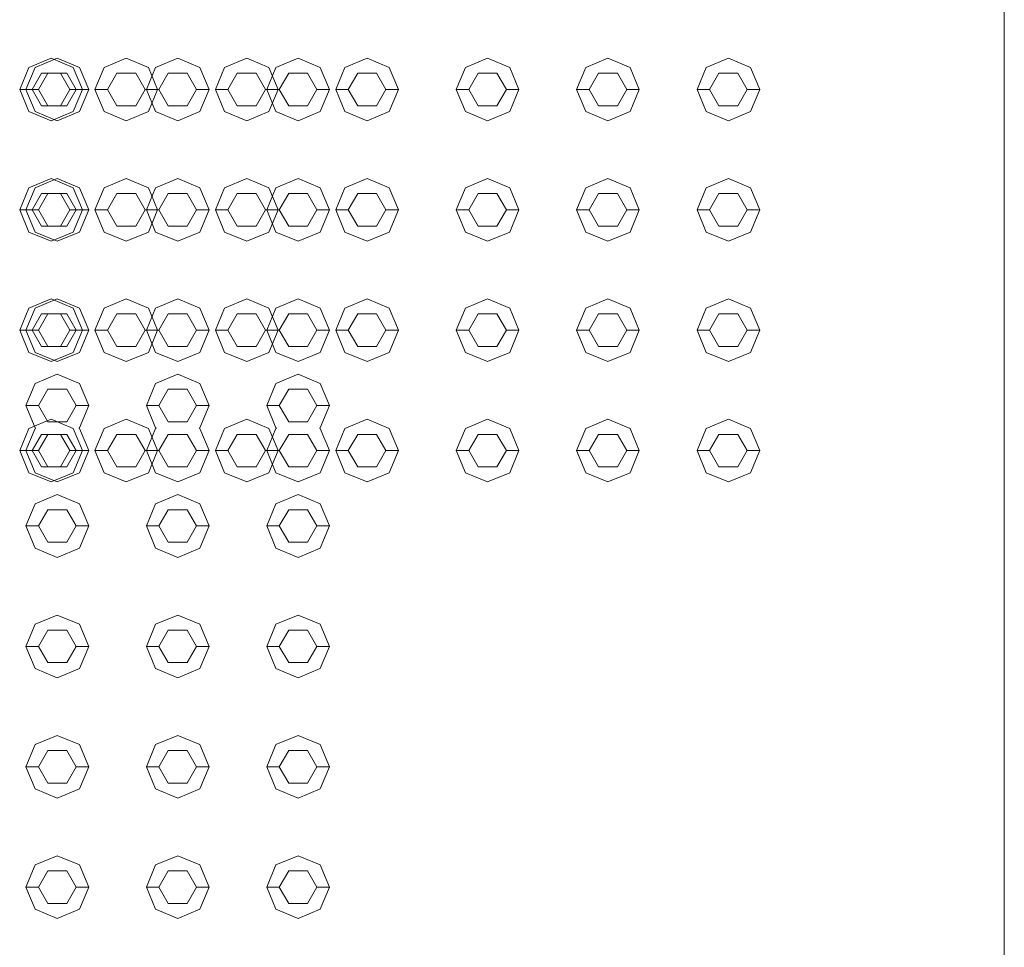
# Model space of a CAD drawing. Header units: millimetres. Extents: x 321 to 585, y -277 to 9.
# Tile 724 of 1056: x 357.814 to 358.599, y -36.449 to -35.709. Entities that reach past the tile are written whole.
import ezdxf

# ---------------------------------------------------------------- set-up
doc = ezdxf.new("R2010")
doc.units = ezdxf.units.MM
doc.header["$MEASUREMENT"] = 0
doc.layers.add('IFC-Elemento construtivo genérico-Contorno', color=253, linetype='Continuous', lineweight=5)
doc.layers.add('IFC-Laje-Contorno', color=134, linetype='Continuous', lineweight=5)

msp = doc.modelspace()

# ---------------------------------------------------------------- linework, layer by layer
at = {"layer": 'IFC-Elemento construtivo genérico-Contorno', "lineweight": 5}
for p, q in [((357.82146, -35.74749), (357.83914, -35.74017)), ((357.82646, -35.74749), (357.84414, -35.74017)), ((357.83914, -35.74017), (357.85682, -35.74749)), ((357.84414, -35.74017), (357.86182, -35.74749)), ((357.88146, -35.74749), (357.89914, -35.74017)), ((357.89914, -35.74017), (357.91682, -35.74749)), ((357.92246, -35.74749), (357.94014, -35.74017)), ((357.94014, -35.74017), (357.95782, -35.74749)), ((357.97746, -35.74749), (357.99514, -35.74017)), ((357.99514, -35.74017), (358.01282, -35.74749)), ((358.01846, -35.74749), (358.03614, -35.74017)), ((358.03614, -35.74017), (358.05382, -35.74749)), ((358.07346, -35.74749), (358.09114, -35.74017)), ((358.09114, -35.74017), (358.10882, -35.74749)), ((358.16946, -35.74749), (358.18714, -35.74017)), ((358.18714, -35.74017), (358.20482, -35.74749)), ((358.26546, -35.74749), (358.28314, -35.74017)), ((358.28314, -35.74017), (358.30082, -35.74749)), ((358.36146, -35.74749), (358.37914, -35.74017)), ((358.37914, -35.74017), (358.39682, -35.74749)), ((357.81414, -35.76517), (357.82146, -35.74749)), ((357.81914, -35.76517), (357.82646, -35.74749)), ((357.85682, -35.74749), (357.86414, -35.76517)), ((357.86182, -35.74749), (357.86914, -35.76517)), ((357.87414, -35.76517), (357.88146, -35.74749)), ((357.91514, -35.76517), (357.92246, -35.74749)), ((357.91682, -35.74749), (357.92414, -35.76517)), ((357.95782, -35.74749), (357.96514, -35.76517)), ((357.97014, -35.76517), (357.97746, -35.74749)), ((358.01114, -35.76517), (358.01846, -35.74749)), ((358.01282, -35.74749), (358.02014, -35.76517)), ((358.05382, -35.74749), (358.06114, -35.76517)), ((358.06614, -35.76517), (358.07346, -35.74749)), ((358.10882, -35.74749), (358.11614, -35.76517)), ((358.16214, -35.76517), (358.16946, -35.74749)), ((358.20482, -35.74749), (358.21214, -35.76517)), ((358.25814, -35.76517), (358.26546, -35.74749)), ((358.30082, -35.74749), (358.30814, -35.76517)), ((358.35414, -35.76517), (358.36146, -35.74749)), ((358.39682, -35.74749), (358.40414, -35.76517)), ((357.82414, -35.76517), (357.83164, -35.75218)), ((357.82914, -35.76517), (357.83664, -35.75218)), ((357.83164, -35.75218), (357.84664, -35.75218)), ((357.83664, -35.75218), (357.85164, -35.75218)), ((357.84664, -35.75218), (357.85414, -35.76517)), ((357.85164, -35.75218), (357.85914, -35.76517)), ((357.88414, -35.76517), (357.89164, -35.75218)), ((357.89164, -35.75218), (357.90664, -35.75218)), ((357.90664, -35.75218), (357.91414, -35.76517)), ((357.92514, -35.76517), (357.93264, -35.75218)), ((357.93264, -35.75218), (357.94764, -35.75218)), ((357.94764, -35.75218), (357.95514, -35.76517)), ((357.98014, -35.76517), (357.98764, -35.75218)), ((357.98764, -35.75218), (358.00264, -35.75218)), ((358.00264, -35.75218), (358.01014, -35.76517)), ((358.02114, -35.76517), (358.02864, -35.75218)), ((358.02864, -35.75218), (358.04364, -35.75218)), ((358.04364, -35.75218), (358.05114, -35.76517)), ((358.07614, -35.76517), (358.08364, -35.75218)), ((358.08364, -35.75218), (358.09864, -35.75218)), ((358.09864, -35.75218), (358.10614, -35.76517)), ((358.17214, -35.76517), (358.17964, -35.75218)), ((358.17964, -35.75218), (358.19464, -35.75218)), ((358.19464, -35.75218), (358.20214, -35.76517)), ((358.26814, -35.76517), (358.27564, -35.75218)), ((358.27564, -35.75218), (358.29064, -35.75218)), ((358.29064, -35.75218), (358.29814, -35.76517)), ((358.36414, -35.76517), (358.37164, -35.75218)), ((358.37164, -35.75218), (358.38664, -35.75218)), ((358.38664, -35.75218), (358.39414, -35.76517)), ((357.81414, -35.76517), (357.82414, -35.76517)), ((357.81414, -35.76517), (357.82146, -35.78284)), ((357.81914, -35.76517), (357.82914, -35.76517)), ((357.81914, -35.76517), (357.82646, -35.78284)), ((357.82414, -35.76517), (357.83164, -35.77816)), ((357.82914, -35.76517), (357.83664, -35.77816)), ((357.84664, -35.77816), (357.85414, -35.76517)), ((357.85164, -35.77816), (357.85914, -35.76517)), ((357.85414, -35.76517), (357.86414, -35.76517)), ((357.85682, -35.78284), (357.86414, -35.76517)), ((357.85914, -35.76517), (357.86914, -35.76517)), ((357.86182, -35.78284), (357.86914, -35.76517)), ((357.87414, -35.76517), (357.88414, -35.76517)), ((357.87414, -35.76517), (357.88146, -35.78284)), ((357.88414, -35.76517), (357.89164, -35.77816)), ((357.90664, -35.77816), (357.91414, -35.76517)), ((357.91414, -35.76517), (357.92414, -35.76517)), ((357.91514, -35.76517), (357.92514, -35.76517)), ((357.91514, -35.76517), (357.92246, -35.78284)), ((357.91682, -35.78284), (357.92414, -35.76517)), ((357.92514, -35.76517), (357.93264, -35.77816)), ((357.94764, -35.77816), (357.95514, -35.76517)), ((357.95514, -35.76517), (357.96514, -35.76517)), ((357.95782, -35.78284), (357.96514, -35.76517)), ((357.97014, -35.76517), (357.98014, -35.76517)), ((357.97014, -35.76517), (357.97746, -35.78284)), ((357.98014, -35.76517), (357.98764, -35.77816)), ((358.00264, -35.77816), (358.01014, -35.76517)), ((358.01014, -35.76517), (358.02014, -35.76517)), ((358.01114, -35.76517), (358.02114, -35.76517)), ((358.01114, -35.76517), (358.01846, -35.78284)), ((358.01282, -35.78284), (358.02014, -35.76517)), ((358.02114, -35.76517), (358.02864, -35.77816)), ((358.04364, -35.77816), (358.05114, -35.76517)), ((358.05114, -35.76517), (358.06114, -35.76517)), ((358.05382, -35.78284), (358.06114, -35.76517)), ((358.06614, -35.76517), (358.07614, -35.76517)), ((358.06614, -35.76517), (358.07346, -35.78284)), ((358.07614, -35.76517), (358.08364, -35.77816)), ((358.09864, -35.77816), (358.10614, -35.76517)), ((358.10614, -35.76517), (358.11614, -35.76517)), ((358.10882, -35.78284), (358.11614, -35.76517)), ((358.16214, -35.76517), (358.17214, -35.76517)), ((358.16214, -35.76517), (358.16946, -35.78284)), ((358.17214, -35.76517), (358.17964, -35.77816)), ((358.19464, -35.77816), (358.20214, -35.76517)), ((358.20214, -35.76517), (358.21214, -35.76517)), ((358.20482, -35.78284), (358.21214, -35.76517)), ((358.25814, -35.76517), (358.26814, -35.76517)), ((358.25814, -35.76517), (358.26546, -35.78284)), ((358.26814, -35.76517), (358.27564, -35.77816)), ((358.29064, -35.77816), (358.29814, -35.76517)), ((358.29814, -35.76517), (358.30814, -35.76517)), ((358.30082, -35.78284), (358.30814, -35.76517)), ((358.35414, -35.76517), (358.36414, -35.76517)), ((358.35414, -35.76517), (358.36146, -35.78284)), ((358.36414, -35.76517), (358.37164, -35.77816)), ((358.38664, -35.77816), (358.39414, -35.76517)), ((358.39414, -35.76517), (358.40414, -35.76517)), ((358.39682, -35.78284), (358.40414, -35.76517)), ((357.83164, -35.77816), (357.84664, -35.77816)), ((357.83664, -35.77816), (357.85164, -35.77816)), ((357.89164, -35.77816), (357.90664, -35.77816)), ((357.93264, -35.77816), (357.94764, -35.77816)), ((357.98764, -35.77816), (358.00264, -35.77816)), ((358.02864, -35.77816), (358.04364, -35.77816)), ((358.08364, -35.77816), (358.09864, -35.77816)), ((358.17964, -35.77816), (358.19464, -35.77816)), ((358.27564, -35.77816), (358.29064, -35.77816)), ((358.37164, -35.77816), (358.38664, -35.77816)), ((357.82146, -35.78284), (357.83914, -35.79017)), ((357.82646, -35.78284), (357.84414, -35.79017)), ((357.83914, -35.79017), (357.85682, -35.78284)), ((357.84414, -35.79017), (357.86182, -35.78284)), ((357.88146, -35.78284), (357.89914, -35.79017)), ((357.89914, -35.79017), (357.91682, -35.78284)), ((357.92246, -35.78284), (357.94014, -35.79017)), ((357.94014, -35.79017), (357.95782, -35.78284)), ((357.97746, -35.78284), (357.99514, -35.79017)), ((357.99514, -35.79017), (358.01282, -35.78284)), ((358.01846, -35.78284), (358.03614, -35.79017)), ((358.03614, -35.79017), (358.05382, -35.78284)), ((358.07346, -35.78284), (358.09114, -35.79017)), ((358.09114, -35.79017), (358.10882, -35.78284)), ((358.16946, -35.78284), (358.18714, -35.79017)), ((358.18714, -35.79017), (358.20482, -35.78284)), ((358.26546, -35.78284), (358.28314, -35.79017)), ((358.28314, -35.79017), (358.30082, -35.78284)), ((358.36146, -35.78284), (358.37914, -35.79017)), ((358.37914, -35.79017), (358.39682, -35.78284)), ((357.82146, -35.84349), (357.83914, -35.83616)), ((357.82646, -35.84349), (357.84414, -35.83616)), ((357.83914, -35.83616), (357.85682, -35.84349)), ((357.84414, -35.83616), (357.86182, -35.84349)), ((357.88146, -35.84349), (357.89914, -35.83616)), ((357.89914, -35.83616), (357.91682, -35.84349)), ((357.92246, -35.84349), (357.94014, -35.83616)), ((357.94014, -35.83616), (357.95782, -35.84349)), ((357.97746, -35.84349), (357.99514, -35.83616)), ((357.99514, -35.83616), (358.01282, -35.84349)), ((358.01846, -35.84349), (358.03614, -35.83616)), ((358.03614, -35.83616), (358.05382, -35.84349)), ((358.07346, -35.84349), (358.09114, -35.83616)), ((358.09114, -35.83616), (358.10882, -35.84349)), ((358.16946, -35.84349), (358.18714, -35.83616)), ((358.18714, -35.83616), (358.20482, -35.84349)), ((358.26546, -35.84349), (358.28314, -35.83616)), ((358.28314, -35.83616), (358.30082, -35.84349)), ((358.36146, -35.84349), (358.37914, -35.83616)), ((358.37914, -35.83616), (358.39682, -35.84349)), ((357.81414, -35.86116), (357.82146, -35.84349)), ((357.81914, -35.86116), (357.82646, -35.84349)), ((357.82414, -35.86116), (357.83164, -35.84818)), ((357.82914, -35.86116), (357.83664, -35.84818)), ((357.83164, -35.84818), (357.84664, -35.84818)), ((357.83664, -35.84818), (357.85164, -35.84818)), ((357.84664, -35.84818), (357.85414, -35.86116)), ((357.85164, -35.84818), (357.85914, -35.86116)), ((357.85682, -35.84349), (357.86414, -35.86116)), ((357.86182, -35.84349), (357.86914, -35.86116)), ((357.87414, -35.86116), (357.88146, -35.84349)), ((357.88414, -35.86116), (357.89164, -35.84818)), ((357.89164, -35.84818), (357.90664, -35.84818)), ((357.90664, -35.84818), (357.91414, -35.86116)), ((357.91514, -35.86116), (357.92246, -35.84349)), ((357.91682, -35.84349), (357.92414, -35.86116)), ((357.92514, -35.86116), (357.93264, -35.84818)), ((357.93264, -35.84818), (357.94764, -35.84818)), ((357.94764, -35.84818), (357.95514, -35.86116)), ((357.95782, -35.84349), (357.96514, -35.86116)), ((357.97014, -35.86116), (357.97746, -35.84349)), ((357.98014, -35.86116), (357.98764, -35.84818)), ((357.98764, -35.84818), (358.00264, -35.84818)), ((358.00264, -35.84818), (358.01014, -35.86116)), ((358.01114, -35.86116), (358.01846, -35.84349)), ((358.01282, -35.84349), (358.02014, -35.86116)), ((358.02114, -35.86116), (358.02864, -35.84818)), ((358.02864, -35.84818), (358.04364, -35.84818)), ((358.04364, -35.84818), (358.05114, -35.86116)), ((358.05382, -35.84349), (358.06114, -35.86116)), ((358.06614, -35.86116), (358.07346, -35.84349)), ((358.07614, -35.86116), (358.08364, -35.84818)), ((358.08364, -35.84818), (358.09864, -35.84818)), ((358.09864, -35.84818), (358.10614, -35.86116)), ((358.10882, -35.84349), (358.11614, -35.86116)), ((358.16214, -35.86116), (358.16946, -35.84349)), ((358.17214, -35.86116), (358.17964, -35.84818)), ((358.17964, -35.84818), (358.19464, -35.84818)), ((358.19464, -35.84818), (358.20214, -35.86116)), ((358.20482, -35.84349), (358.21214, -35.86116)), ((358.25814, -35.86116), (358.26546, -35.84349)), ((358.26814, -35.86116), (358.27564, -35.84818)), ((358.27564, -35.84818), (358.29064, -35.84818)), ((358.29064, -35.84818), (358.29814, -35.86116)), ((358.30082, -35.84349), (358.30814, -35.86116)), ((358.35414, -35.86116), (358.36146, -35.84349)), ((358.36414, -35.86116), (358.37164, -35.84818)), ((358.37164, -35.84818), (358.38664, -35.84818)), ((358.38664, -35.84818), (358.39414, -35.86116)), ((358.39682, -35.84349), (358.40414, -35.86116)), ((357.81414, -35.86116), (357.82414, -35.86116)), ((357.81414, -35.86116), (357.82146, -35.87885)), ((357.81914, -35.86116), (357.82914, -35.86116)), ((357.81914, -35.86116), (357.82646, -35.87885)), ((357.82414, -35.86116), (357.83164, -35.87416)), ((357.82914, -35.86116), (357.83664, -35.87416)), ((357.84664, -35.87416), (357.85414, -35.86116)), ((357.85164, -35.87416), (357.85914, -35.86116)), ((357.85414, -35.86116), (357.86414, -35.86116)), ((357.85682, -35.87885), (357.86414, -35.86116)), ((357.85914, -35.86116), (357.86914, -35.86116)), ((357.86182, -35.87885), (357.86914, -35.86116)), ((357.87414, -35.86116), (357.88414, -35.86116)), ((357.87414, -35.86116), (357.88146, -35.87885)), ((357.88414, -35.86116), (357.89164, -35.87416)), ((357.90664, -35.87416), (357.91414, -35.86116)), ((357.91414, -35.86116), (357.92414, -35.86116)), ((357.91514, -35.86116), (357.92514, -35.86116)), ((357.91514, -35.86116), (357.92246, -35.87885)), ((357.91682, -35.87885), (357.92414, -35.86116)), ((357.92514, -35.86116), (357.93264, -35.87416)), ((357.94764, -35.87416), (357.95514, -35.86116)), ((357.95514, -35.86116), (357.96514, -35.86116)), ((357.95782, -35.87885), (357.96514, -35.86116)), ((357.97014, -35.86116), (357.98014, -35.86116)), ((357.97014, -35.86116), (357.97746, -35.87885)), ((357.98014, -35.86116), (357.98764, -35.87416)), ((358.00264, -35.87416), (358.01014, -35.86116)), ((358.01014, -35.86116), (358.02014, -35.86116)), ((358.01114, -35.86116), (358.02114, -35.86116)), ((358.01114, -35.86116), (358.01846, -35.87885)), ((358.01282, -35.87885), (358.02014, -35.86116)), ((358.02114, -35.86116), (358.02864, -35.87416)), ((358.04364, -35.87416), (358.05114, -35.86116)), ((358.05114, -35.86116), (358.06114, -35.86116)), ((358.05382, -35.87885), (358.06114, -35.86116)), ((358.06614, -35.86116), (358.07614, -35.86116)), ((358.06614, -35.86116), (358.07346, -35.87885)), ((358.07614, -35.86116), (358.08364, -35.87416)), ((358.09864, -35.87416), (358.10614, -35.86116)), ((358.10614, -35.86116), (358.11614, -35.86116)), ((358.10882, -35.87885), (358.11614, -35.86116)), ((358.16214, -35.86116), (358.17214, -35.86116)), ((358.16214, -35.86116), (358.16946, -35.87885)), ((358.17214, -35.86116), (358.17964, -35.87416)), ((358.19464, -35.87416), (358.20214, -35.86116)), ((358.20214, -35.86116), (358.21214, -35.86116)), ((358.20482, -35.87885), (358.21214, -35.86116)), ((358.25814, -35.86116), (358.26814, -35.86116)), ((358.25814, -35.86116), (358.26546, -35.87885)), ((358.26814, -35.86116), (358.27564, -35.87416)), ((358.29064, -35.87416), (358.29814, -35.86116)), ((358.29814, -35.86116), (358.30814, -35.86116)), ((358.30082, -35.87885), (358.30814, -35.86116)), ((358.35414, -35.86116), (358.36414, -35.86116)), ((358.35414, -35.86116), (358.36146, -35.87885)), ((358.36414, -35.86116), (358.37164, -35.87416)), ((358.38664, -35.87416), (358.39414, -35.86116)), ((358.39414, -35.86116), (358.40414, -35.86116)), ((358.39682, -35.87885), (358.40414, -35.86116)), ((357.83164, -35.87416), (357.84664, -35.87416)), ((357.83664, -35.87416), (357.85164, -35.87416)), ((357.89164, -35.87416), (357.90664, -35.87416)), ((357.93264, -35.87416), (357.94764, -35.87416)), ((357.98764, -35.87416), (358.00264, -35.87416)), ((358.02864, -35.87416), (358.04364, -35.87416)), ((358.08364, -35.87416), (358.09864, -35.87416)), ((358.17964, -35.87416), (358.19464, -35.87416)), ((358.27564, -35.87416), (358.29064, -35.87416)), ((358.37164, -35.87416), (358.38664, -35.87416)), ((357.82146, -35.87885), (357.83914, -35.88616)), ((357.82646, -35.87885), (357.84414, -35.88616)), ((357.83914, -35.88616), (357.85682, -35.87885)), ((357.84414, -35.88616), (357.86182, -35.87885)), ((357.88146, -35.87885), (357.89914, -35.88616)), ((357.89914, -35.88616), (357.91682, -35.87885)), ((357.92246, -35.87885), (357.94014, -35.88616)), ((357.94014, -35.88616), (357.95782, -35.87885)), ((357.97746, -35.87885), (357.99514, -35.88616)), ((357.99514, -35.88616), (358.01282, -35.87885)), ((358.01846, -35.87885), (358.03614, -35.88616)), ((358.03614, -35.88616), (358.05382, -35.87885)), ((358.07346, -35.87885), (358.09114, -35.88616)), ((358.09114, -35.88616), (358.10882, -35.87885)), ((358.16946, -35.87885), (358.18714, -35.88616)), ((358.18714, -35.88616), (358.20482, -35.87885)), ((358.26546, -35.87885), (358.28314, -35.88616)), ((358.28314, -35.88616), (358.30082, -35.87885)), ((358.36146, -35.87885), (358.37914, -35.88616)), ((358.37914, -35.88616), (358.39682, -35.87885)), ((357.82146, -35.93949), (357.83914, -35.93217)), ((357.82646, -35.93949), (357.84414, -35.93217)), ((357.83914, -35.93217), (357.85682, -35.93949)), ((357.84414, -35.93217), (357.86182, -35.93949)), ((357.88146, -35.93949), (357.89914, -35.93217)), ((357.89914, -35.93217), (357.91682, -35.93949)), ((357.92246, -35.93949), (357.94014, -35.93217)), ((357.94014, -35.93217), (357.95782, -35.93949)), ((357.97746, -35.93949), (357.99514, -35.93217)), ((357.99514, -35.93217), (358.01282, -35.93949)), ((358.01846, -35.93949), (358.03614, -35.93217)), ((358.03614, -35.93217), (358.05382, -35.93949)), ((358.07346, -35.93949), (358.09114, -35.93217)), ((358.09114, -35.93217), (358.10882, -35.93949)), ((358.16946, -35.93949), (358.18714, -35.93217)), ((358.18714, -35.93217), (358.20482, -35.93949)), ((358.26546, -35.93949), (358.28314, -35.93217)), ((358.28314, -35.93217), (358.30082, -35.93949)), ((358.36146, -35.93949), (358.37914, -35.93217)), ((358.37914, -35.93217), (358.39682, -35.93949)), ((357.81414, -35.95717), (357.82146, -35.93949)), ((357.81914, -35.95717), (357.82646, -35.93949)), ((357.82414, -35.95717), (357.83164, -35.94418)), ((357.82914, -35.95717), (357.83664, -35.94418)), ((357.83164, -35.94418), (357.84664, -35.94418)), ((357.83664, -35.94418), (357.85164, -35.94418)), ((357.84664, -35.94418), (357.85414, -35.95717)), ((357.85164, -35.94418), (357.85914, -35.95717)), ((357.85682, -35.93949), (357.86414, -35.95717)), ((357.86182, -35.93949), (357.86914, -35.95717)), ((357.87414, -35.95717), (357.88146, -35.93949)), ((357.88414, -35.95717), (357.89164, -35.94418)), ((357.89164, -35.94418), (357.90664, -35.94418)), ((357.90664, -35.94418), (357.91414, -35.95717)), ((357.91514, -35.95717), (357.92246, -35.93949)), ((357.91682, -35.93949), (357.92414, -35.95717)), ((357.92514, -35.95717), (357.93264, -35.94418)), ((357.93264, -35.94418), (357.94764, -35.94418)), ((357.94764, -35.94418), (357.95514, -35.95717)), ((357.95782, -35.93949), (357.96514, -35.95717)), ((357.97014, -35.95717), (357.97746, -35.93949)), ((357.98014, -35.95717), (357.98764, -35.94418)), ((357.98764, -35.94418), (358.00264, -35.94418)), ((358.00264, -35.94418), (358.01014, -35.95717)), ((358.01114, -35.95717), (358.01846, -35.93949)), ((358.01282, -35.93949), (358.02014, -35.95717)), ((358.02114, -35.95717), (358.02864, -35.94418)), ((358.02864, -35.94418), (358.04364, -35.94418)), ((358.04364, -35.94418), (358.05114, -35.95717)), ((358.05382, -35.93949), (358.06114, -35.95717)), ((358.06614, -35.95717), (358.07346, -35.93949)), ((358.07614, -35.95717), (358.08364, -35.94418)), ((358.08364, -35.94418), (358.09864, -35.94418)), ((358.09864, -35.94418), (358.10614, -35.95717)), ((358.10882, -35.93949), (358.11614, -35.95717)), ((358.16214, -35.95717), (358.16946, -35.93949)), ((358.17214, -35.95717), (358.17964, -35.94418)), ((358.17964, -35.94418), (358.19464, -35.94418)), ((358.19464, -35.94418), (358.20214, -35.95717)), ((358.20482, -35.93949), (358.21214, -35.95717)), ((358.25814, -35.95717), (358.26546, -35.93949)), ((358.26814, -35.95717), (358.27564, -35.94418)), ((358.27564, -35.94418), (358.29064, -35.94418)), ((358.29064, -35.94418), (358.29814, -35.95717)), ((358.30082, -35.93949), (358.30814, -35.95717)), ((358.35414, -35.95717), (358.36146, -35.93949)), ((358.36414, -35.95717), (358.37164, -35.94418)), ((358.37164, -35.94418), (358.38664, -35.94418)), ((358.38664, -35.94418), (358.39414, -35.95717)), ((358.39682, -35.93949), (358.40414, -35.95717)), ((357.81414, -35.95717), (357.82414, -35.95717)), ((357.81414, -35.95717), (357.82146, -35.97485)), ((357.81914, -35.95717), (357.82914, -35.95717)), ((357.81914, -35.95717), (357.82646, -35.97485)), ((357.82414, -35.95717), (357.83164, -35.97016)), ((357.82914, -35.95717), (357.83664, -35.97016)), ((357.84664, -35.97016), (357.85414, -35.95717)), ((357.85164, -35.97016), (357.85914, -35.95717)), ((357.85414, -35.95717), (357.86414, -35.95717)), ((357.85682, -35.97485), (357.86414, -35.95717)), ((357.85914, -35.95717), (357.86914, -35.95717)), ((357.86182, -35.97485), (357.86914, -35.95717)), ((357.87414, -35.95717), (357.88414, -35.95717)), ((357.87414, -35.95717), (357.88146, -35.97485)), ((357.88414, -35.95717), (357.89164, -35.97016)), ((357.90664, -35.97016), (357.91414, -35.95717)), ((357.91414, -35.95717), (357.92414, -35.95717)), ((357.91514, -35.95717), (357.92514, -35.95717)), ((357.91514, -35.95717), (357.92246, -35.97485)), ((357.91682, -35.97485), (357.92414, -35.95717)), ((357.92514, -35.95717), (357.93264, -35.97016)), ((357.94764, -35.97016), (357.95514, -35.95717)), ((357.95514, -35.95717), (357.96514, -35.95717)), ((357.95782, -35.97485), (357.96514, -35.95717)), ((357.97014, -35.95717), (357.98014, -35.95717)), ((357.97014, -35.95717), (357.97746, -35.97485)), ((357.98014, -35.95717), (357.98764, -35.97016)), ((358.00264, -35.97016), (358.01014, -35.95717)), ((358.01014, -35.95717), (358.02014, -35.95717)), ((358.01114, -35.95717), (358.02114, -35.95717)), ((358.01114, -35.95717), (358.01846, -35.97485)), ((358.01282, -35.97485), (358.02014, -35.95717)), ((358.02114, -35.95717), (358.02864, -35.97016)), ((358.04364, -35.97016), (358.05114, -35.95717)), ((358.05114, -35.95717), (358.06114, -35.95717)), ((358.05382, -35.97485), (358.06114, -35.95717)), ((358.06614, -35.95717), (358.07614, -35.95717)), ((358.06614, -35.95717), (358.07346, -35.97485)), ((358.07614, -35.95717), (358.08364, -35.97016)), ((358.09864, -35.97016), (358.10614, -35.95717)), ((358.10614, -35.95717), (358.11614, -35.95717)), ((358.10882, -35.97485), (358.11614, -35.95717)), ((358.16214, -35.95717), (358.17214, -35.95717)), ((358.16214, -35.95717), (358.16946, -35.97485)), ((358.17214, -35.95717), (358.17964, -35.97016)), ((358.19464, -35.97016), (358.20214, -35.95717)), ((358.20214, -35.95717), (358.21214, -35.95717)), ((358.20482, -35.97485), (358.21214, -35.95717)), ((358.25814, -35.95717), (358.26814, -35.95717)), ((358.25814, -35.95717), (358.26546, -35.97485)), ((358.26814, -35.95717), (358.27564, -35.97016)), ((358.29064, -35.97016), (358.29814, -35.95717)), ((358.29814, -35.95717), (358.30814, -35.95717)), ((358.30082, -35.97485), (358.30814, -35.95717)), ((358.35414, -35.95717), (358.36414, -35.95717)), ((358.35414, -35.95717), (358.36146, -35.97485)), ((358.36414, -35.95717), (358.37164, -35.97016)), ((358.38664, -35.97016), (358.39414, -35.95717)), ((358.39414, -35.95717), (358.40414, -35.95717)), ((358.39682, -35.97485), (358.40414, -35.95717)), ((357.82146, -35.97485), (357.83914, -35.98217)), ((357.82646, -35.97485), (357.84414, -35.98217)), ((357.83164, -35.97016), (357.84664, -35.97016)), ((357.83664, -35.97016), (357.85164, -35.97016)), ((357.83914, -35.98217), (357.85682, -35.97485)), ((357.84414, -35.98217), (357.86182, -35.97485)), ((357.88146, -35.97485), (357.89914, -35.98217)), ((357.89164, -35.97016), (357.90664, -35.97016)), ((357.89914, -35.98217), (357.91682, -35.97485)), ((357.92246, -35.97485), (357.94014, -35.98217)), ((357.93264, -35.97016), (357.94764, -35.97016)), ((357.94014, -35.98217), (357.95782, -35.97485)), ((357.97746, -35.97485), (357.99514, -35.98217)), ((357.98764, -35.97016), (358.00264, -35.97016)), ((357.99514, -35.98217), (358.01282, -35.97485)), ((358.01846, -35.97485), (358.03614, -35.98217)), ((358.02864, -35.97016), (358.04364, -35.97016)), ((358.03614, -35.98217), (358.05382, -35.97485)), ((358.07346, -35.97485), (358.09114, -35.98217)), ((358.08364, -35.97016), (358.09864, -35.97016)), ((358.09114, -35.98217), (358.10882, -35.97485)), ((358.16946, -35.97485), (358.18714, -35.98217)), ((358.17964, -35.97016), (358.19464, -35.97016)), ((358.18714, -35.98217), (358.20482, -35.97485)), ((358.26546, -35.97485), (358.28314, -35.98217)), ((358.27564, -35.97016), (358.29064, -35.97016)), ((358.28314, -35.98217), (358.30082, -35.97485)), ((358.36146, -35.97485), (358.37914, -35.98217)), ((358.37164, -35.97016), (358.38664, -35.97016)), ((358.37914, -35.98217), (358.39682, -35.97485)), ((357.81914, -36.01727), (357.82646, -35.99959)), ((357.82646, -35.99959), (357.84414, -35.99227)), ((357.84414, -35.99227), (357.86182, -35.99959)), ((357.86182, -35.99959), (357.86914, -36.01727)), ((357.91514, -36.01727), (357.92246, -35.99959)), ((357.92246, -35.99959), (357.94014, -35.99227)), ((357.94014, -35.99227), (357.95782, -35.99959)), ((357.95782, -35.99959), (357.96514, -36.01727)), ((358.01114, -36.01727), (358.01846, -35.99959)), ((358.01846, -35.99959), (358.03614, -35.99227)), ((358.03614, -35.99227), (358.05382, -35.99959)), ((358.05382, -35.99959), (358.06114, -36.01727)), ((357.82914, -36.01727), (357.83664, -36.00428)), ((357.83664, -36.00428), (357.85164, -36.00428)), ((357.85164, -36.00428), (357.85914, -36.01727)), ((357.92514, -36.01727), (357.93264, -36.00428)), ((357.93264, -36.00428), (357.94764, -36.00428)), ((357.94764, -36.00428), (357.95514, -36.01727)), ((358.02114, -36.01727), (358.02864, -36.00428)), ((358.02864, -36.00428), (358.04364, -36.00428)), ((358.04364, -36.00428), (358.05114, -36.01727)), ((357.81914, -36.01727), (357.82914, -36.01727)), ((357.81914, -36.01727), (357.82646, -36.03495)), ((357.82914, -36.01727), (357.83664, -36.03027)), ((357.85164, -36.03027), (357.85914, -36.01727)), ((357.85914, -36.01727), (357.86914, -36.01727)), ((357.86182, -36.03495), (357.86914, -36.01727)), ((357.91514, -36.01727), (357.92514, -36.01727)), ((357.91514, -36.01727), (357.92246, -36.03495)), ((357.92514, -36.01727), (357.93264, -36.03027)), ((357.94764, -36.03027), (357.95514, -36.01727)), ((357.95514, -36.01727), (357.96514, -36.01727)), ((357.95782, -36.03495), (357.96514, -36.01727)), ((358.01114, -36.01727), (358.02114, -36.01727)), ((358.01114, -36.01727), (358.01846, -36.03495)), ((358.02114, -36.01727), (358.02864, -36.03027)), ((358.04364, -36.03027), (358.05114, -36.01727)), ((358.05114, -36.01727), (358.06114, -36.01727)), ((358.05382, -36.03495), (358.06114, -36.01727)), ((357.82146, -36.03549), (357.83914, -36.02817)), ((357.83664, -36.03027), (357.85164, -36.03027)), ((357.83914, -36.02817), (357.85682, -36.03549)), ((357.88146, -36.03549), (357.89914, -36.02817)), ((357.89914, -36.02817), (357.91682, -36.03549)), ((357.93264, -36.03027), (357.94764, -36.03027)), ((357.97746, -36.03549), (357.99514, -36.02817)), ((357.99514, -36.02817), (358.01282, -36.03549)), ((358.02864, -36.03027), (358.04364, -36.03027)), ((358.07346, -36.03549), (358.09114, -36.02817)), ((358.09114, -36.02817), (358.10882, -36.03549)), ((358.16946, -36.03549), (358.18714, -36.02817)), ((358.18714, -36.02817), (358.20482, -36.03549)), ((358.26546, -36.03549), (358.28314, -36.02817)), ((358.28314, -36.02817), (358.30082, -36.03549)), ((358.36146, -36.03549), (358.37914, -36.02817)), ((358.37914, -36.02817), (358.39682, -36.03549)), ((357.81414, -36.05317), (357.82146, -36.03549)), ((357.81914, -36.05317), (357.82646, -36.03549)), ((357.82646, -36.03495), (357.82711, -36.03522)), ((357.82646, -36.03549), (357.82711, -36.03522)), ((357.85682, -36.03549), (357.86414, -36.05317)), ((357.86117, -36.03522), (357.86182, -36.03495)), ((357.86117, -36.03522), (357.86182, -36.03549)), ((357.86182, -36.03549), (357.86914, -36.05317)), ((357.87414, -36.05317), (357.88146, -36.03549)), ((357.91514, -36.05317), (357.92246, -36.03549)), ((357.91682, -36.03549), (357.92414, -36.05317)), ((357.92246, -36.03495), (357.92311, -36.03522)), ((357.92246, -36.03549), (357.92311, -36.03522)), ((357.95717, -36.03522), (357.95782, -36.03495)), ((357.95717, -36.03522), (357.95782, -36.03549)), ((357.95782, -36.03549), (357.96514, -36.05317)), ((357.97014, -36.05317), (357.97746, -36.03549)), ((358.01114, -36.05317), (358.01846, -36.03549)), ((358.01282, -36.03549), (358.02014, -36.05317)), ((358.01846, -36.03495), (358.01911, -36.03522)), ((358.01846, -36.03549), (358.01911, -36.03522)), ((358.05317, -36.03522), (358.05382, -36.03495)), ((358.05317, -36.03522), (358.05382, -36.03549)), ((358.05382, -36.03549), (358.06114, -36.05317)), ((358.06614, -36.05317), (358.07346, -36.03549)), ((358.10882, -36.03549), (358.11614, -36.05317)), ((358.16214, -36.05317), (358.16946, -36.03549)), ((358.20482, -36.03549), (358.21214, -36.05317)), ((358.25814, -36.05317), (358.26546, -36.03549)), ((358.30082, -36.03549), (358.30814, -36.05317)), ((358.35414, -36.05317), (358.36146, -36.03549)), ((358.39682, -36.03549), (358.40414, -36.05317)), ((357.82414, -36.05317), (357.83164, -36.04018)), ((357.82914, -36.05317), (357.83664, -36.04018)), ((357.83164, -36.04018), (357.84664, -36.04018)), ((357.83664, -36.04018), (357.85164, -36.04018)), ((357.84664, -36.04018), (357.85414, -36.05317)), ((357.85164, -36.04018), (357.85914, -36.05317)), ((357.88414, -36.05317), (357.89164, -36.04018)), ((357.89164, -36.04018), (357.90664, -36.04018)), ((357.90664, -36.04018), (357.91414, -36.05317)), ((357.92514, -36.05317), (357.93264, -36.04018)), ((357.93264, -36.04018), (357.94764, -36.04018)), ((357.94764, -36.04018), (357.95514, -36.05317)), ((357.98014, -36.05317), (357.98764, -36.04018)), ((357.98764, -36.04018), (358.00264, -36.04018)), ((358.00264, -36.04018), (358.01014, -36.05317)), ((358.02114, -36.05317), (358.02864, -36.04018)), ((358.02864, -36.04018), (358.04364, -36.04018)), ((358.04364, -36.04018), (358.05114, -36.05317)), ((358.07614, -36.05317), (358.08364, -36.04018)), ((358.08364, -36.04018), (358.09864, -36.04018)), ((358.09864, -36.04018), (358.10614, -36.05317)), ((358.17214, -36.05317), (358.17964, -36.04018)), ((358.17964, -36.04018), (358.19464, -36.04018)), ((358.19464, -36.04018), (358.20214, -36.05317)), ((358.26814, -36.05317), (358.27564, -36.04018)), ((358.27564, -36.04018), (358.29064, -36.04018)), ((358.29064, -36.04018), (358.29814, -36.05317)), ((358.36414, -36.05317), (358.37164, -36.04018)), ((358.37164, -36.04018), (358.38664, -36.04018)), ((358.38664, -36.04018), (358.39414, -36.05317)), ((357.81414, -36.05317), (357.82414, -36.05317)), ((357.81414, -36.05317), (357.82146, -36.07084)), ((357.81914, -36.05317), (357.82914, -36.05317)), ((357.81914, -36.05317), (357.82646, -36.07084)), ((357.82414, -36.05317), (357.83164, -36.06615)), ((357.82914, -36.05317), (357.83664, -36.06615)), ((357.84664, -36.06615), (357.85414, -36.05317)), ((357.85164, -36.06615), (357.85914, -36.05317)), ((357.85414, -36.05317), (357.86414, -36.05317)), ((357.85682, -36.07084), (357.86414, -36.05317)), ((357.85914, -36.05317), (357.86914, -36.05317)), ((357.86182, -36.07084), (357.86914, -36.05317)), ((357.87414, -36.05317), (357.88414, -36.05317)), ((357.87414, -36.05317), (357.88146, -36.07084)), ((357.88414, -36.05317), (357.89164, -36.06615)), ((357.90664, -36.06615), (357.91414, -36.05317)), ((357.91414, -36.05317), (357.92414, -36.05317)), ((357.91514, -36.05317), (357.92514, -36.05317)), ((357.91514, -36.05317), (357.92246, -36.07084)), ((357.91682, -36.07084), (357.92414, -36.05317)), ((357.92514, -36.05317), (357.93264, -36.06615)), ((357.94764, -36.06615), (357.95514, -36.05317)), ((357.95514, -36.05317), (357.96514, -36.05317)), ((357.95782, -36.07084), (357.96514, -36.05317)), ((357.97014, -36.05317), (357.98014, -36.05317)), ((357.97014, -36.05317), (357.97746, -36.07084)), ((357.98014, -36.05317), (357.98764, -36.06615)), ((358.00264, -36.06615), (358.01014, -36.05317)), ((358.01014, -36.05317), (358.02014, -36.05317)), ((358.01114, -36.05317), (358.02114, -36.05317)), ((358.01114, -36.05317), (358.01846, -36.07084)), ((358.01282, -36.07084), (358.02014, -36.05317)), ((358.02114, -36.05317), (358.02864, -36.06615)), ((358.04364, -36.06615), (358.05114, -36.05317)), ((358.05114, -36.05317), (358.06114, -36.05317)), ((358.05382, -36.07084), (358.06114, -36.05317)), ((358.06614, -36.05317), (358.07614, -36.05317)), ((358.06614, -36.05317), (358.07346, -36.07084)), ((358.07614, -36.05317), (358.08364, -36.06615)), ((358.09864, -36.06615), (358.10614, -36.05317)), ((358.10614, -36.05317), (358.11614, -36.05317)), ((358.10882, -36.07084), (358.11614, -36.05317)), ((358.16214, -36.05317), (358.17214, -36.05317)), ((358.16214, -36.05317), (358.16946, -36.07084)), ((358.17214, -36.05317), (358.17964, -36.06615)), ((358.19464, -36.06615), (358.20214, -36.05317)), ((358.20214, -36.05317), (358.21214, -36.05317)), ((358.20482, -36.07084), (358.21214, -36.05317)), ((358.25814, -36.05317), (358.26814, -36.05317)), ((358.25814, -36.05317), (358.26546, -36.07084)), ((358.26814, -36.05317), (358.27564, -36.06615)), ((358.29064, -36.06615), (358.29814, -36.05317)), ((358.29814, -36.05317), (358.30814, -36.05317)), ((358.30082, -36.07084), (358.30814, -36.05317)), ((358.35414, -36.05317), (358.36414, -36.05317)), ((358.35414, -36.05317), (358.36146, -36.07084)), ((358.36414, -36.05317), (358.37164, -36.06615)), ((358.38664, -36.06615), (358.39414, -36.05317)), ((358.39414, -36.05317), (358.40414, -36.05317)), ((358.39682, -36.07084), (358.40414, -36.05317)), ((357.83164, -36.06615), (357.84664, -36.06615)), ((357.83664, -36.06615), (357.85164, -36.06615)), ((357.89164, -36.06615), (357.90664, -36.06615)), ((357.93264, -36.06615), (357.94764, -36.06615)), ((357.98764, -36.06615), (358.00264, -36.06615)), ((358.02864, -36.06615), (358.04364, -36.06615)), ((358.08364, -36.06615), (358.09864, -36.06615)), ((358.17964, -36.06615), (358.19464, -36.06615)), ((358.27564, -36.06615), (358.29064, -36.06615)), ((358.37164, -36.06615), (358.38664, -36.06615)), ((357.82146, -36.07084), (357.83914, -36.07817)), ((357.82646, -36.07084), (357.84414, -36.07817)), ((357.83914, -36.07817), (357.85682, -36.07084)), ((357.84414, -36.07817), (357.86182, -36.07084)), ((357.88146, -36.07084), (357.89914, -36.07817)), ((357.89914, -36.07817), (357.91682, -36.07084)), ((357.92246, -36.07084), (357.94014, -36.07817)), ((357.94014, -36.07817), (357.95782, -36.07084)), ((357.97746, -36.07084), (357.99514, -36.07817)), ((357.99514, -36.07817), (358.01282, -36.07084)), ((358.01846, -36.07084), (358.03614, -36.07817)), ((358.03614, -36.07817), (358.05382, -36.07084)), ((358.07346, -36.07084), (358.09114, -36.07817)), ((358.09114, -36.07817), (358.10882, -36.07084)), ((358.16946, -36.07084), (358.18714, -36.07817)), ((358.18714, -36.07817), (358.20482, -36.07084)), ((358.26546, -36.07084), (358.28314, -36.07817)), ((358.28314, -36.07817), (358.30082, -36.07084)), ((358.36146, -36.07084), (358.37914, -36.07817)), ((358.37914, -36.07817), (358.39682, -36.07084)), ((357.82646, -36.0956), (357.84414, -36.08827)), ((357.84414, -36.08827), (357.86182, -36.0956)), ((357.92246, -36.0956), (357.94014, -36.08827)), ((357.94014, -36.08827), (357.95782, -36.0956)), ((358.01846, -36.0956), (358.03614, -36.08827)), ((358.03614, -36.08827), (358.05382, -36.0956)), ((357.81914, -36.11327), (357.82646, -36.0956)), ((357.82914, -36.11327), (357.83664, -36.10029)), ((357.83664, -36.10029), (357.85164, -36.10029)), ((357.85164, -36.10029), (357.85914, -36.11327)), ((357.86182, -36.0956), (357.86914, -36.11327)), ((357.91514, -36.11327), (357.92246, -36.0956)), ((357.92514, -36.11327), (357.93264, -36.10029)), ((357.93264, -36.10029), (357.94764, -36.10029)), ((357.94764, -36.10029), (357.95514, -36.11327)), ((357.95782, -36.0956), (357.96514, -36.11327)), ((358.01114, -36.11327), (358.01846, -36.0956)), ((358.02114, -36.11327), (358.02864, -36.10029)), ((358.02864, -36.10029), (358.04364, -36.10029)), ((358.04364, -36.10029), (358.05114, -36.11327)), ((358.05382, -36.0956), (358.06114, -36.11327)), ((357.81914, -36.11327), (357.82914, -36.11327)), ((357.81914, -36.11327), (357.82646, -36.13095)), ((357.82914, -36.11327), (357.83664, -36.12626)), ((357.85164, -36.12626), (357.85914, -36.11327)), ((357.85914, -36.11327), (357.86914, -36.11327)), ((357.86182, -36.13095), (357.86914, -36.11327)), ((357.91514, -36.11327), (357.92514, -36.11327)), ((357.91514, -36.11327), (357.92246, -36.13095)), ((357.92514, -36.11327), (357.93264, -36.12626)), ((357.94764, -36.12626), (357.95514, -36.11327)), ((357.95514, -36.11327), (357.96514, -36.11327)), ((357.95782, -36.13095), (357.96514, -36.11327)), ((358.01114, -36.11327), (358.02114, -36.11327)), ((358.01114, -36.11327), (358.01846, -36.13095)), ((358.02114, -36.11327), (358.02864, -36.12626)), ((358.04364, -36.12626), (358.05114, -36.11327)), ((358.05114, -36.11327), (358.06114, -36.11327)), ((358.05382, -36.13095), (358.06114, -36.11327)), ((357.82646, -36.13095), (357.84414, -36.13827)), ((357.83664, -36.12626), (357.85164, -36.12626)), ((357.84414, -36.13827), (357.86182, -36.13095)), ((357.92246, -36.13095), (357.94014, -36.13827)), ((357.93264, -36.12626), (357.94764, -36.12626)), ((357.94014, -36.13827), (357.95782, -36.13095)), ((358.01846, -36.13095), (358.03614, -36.13827)), ((358.02864, -36.12626), (358.04364, -36.12626)), ((358.03614, -36.13827), (358.05382, -36.13095)), ((357.82646, -36.19159), (357.84414, -36.18427)), ((357.84414, -36.18427), (357.86182, -36.19159)), ((357.92246, -36.19159), (357.94014, -36.18427)), ((357.94014, -36.18427), (357.95782, -36.19159)), ((358.01846, -36.19159), (358.03614, -36.18427)), ((358.03614, -36.18427), (358.05382, -36.19159)), ((357.81914, -36.20927), (357.82646, -36.19159)), ((357.82914, -36.20927), (357.83664, -36.19628)), ((357.83664, -36.19628), (357.85164, -36.19628)), ((357.85164, -36.19628), (357.85914, -36.20927)), ((357.86182, -36.19159), (357.86914, -36.20927)), ((357.91514, -36.20927), (357.92246, -36.19159)), ((357.92514, -36.20927), (357.93264, -36.19628)), ((357.93264, -36.19628), (357.94764, -36.19628)), ((357.94764, -36.19628), (357.95514, -36.20927)), ((357.95782, -36.19159), (357.96514, -36.20927)), ((358.01114, -36.20927), (358.01846, -36.19159)), ((358.02114, -36.20927), (358.02864, -36.19628)), ((358.02864, -36.19628), (358.04364, -36.19628)), ((358.04364, -36.19628), (358.05114, -36.20927)), ((358.05382, -36.19159), (358.06114, -36.20927)), ((357.81914, -36.20927), (357.82914, -36.20927)), ((357.81914, -36.20927), (357.82646, -36.22695)), ((357.82914, -36.20927), (357.83664, -36.22226)), ((357.85164, -36.22226), (357.85914, -36.20927)), ((357.85914, -36.20927), (357.86914, -36.20927)), ((357.86182, -36.22695), (357.86914, -36.20927)), ((357.91514, -36.20927), (357.92514, -36.20927)), ((357.91514, -36.20927), (357.92246, -36.22695)), ((357.92514, -36.20927), (357.93264, -36.22226)), ((357.94764, -36.22226), (357.95514, -36.20927)), ((357.95514, -36.20927), (357.96514, -36.20927)), ((357.95782, -36.22695), (357.96514, -36.20927)), ((358.01114, -36.20927), (358.02114, -36.20927)), ((358.01114, -36.20927), (358.01846, -36.22695)), ((358.02114, -36.20927), (358.02864, -36.22226)), ((358.04364, -36.22226), (358.05114, -36.20927)), ((358.05114, -36.20927), (358.06114, -36.20927)), ((358.05382, -36.22695), (358.06114, -36.20927)), ((357.82646, -36.22695), (357.84414, -36.23427)), ((357.83664, -36.22226), (357.85164, -36.22226)), ((357.84414, -36.23427), (357.86182, -36.22695)), ((357.92246, -36.22695), (357.94014, -36.23427)), ((357.93264, -36.22226), (357.94764, -36.22226)), ((357.94014, -36.23427), (357.95782, -36.22695)), ((358.01846, -36.22695), (358.03614, -36.23427)), ((358.02864, -36.22226), (358.04364, -36.22226)), ((358.03614, -36.23427), (358.05382, -36.22695)), ((357.82646, -36.28759), (357.84414, -36.28028)), ((357.84414, -36.28028), (357.86182, -36.28759)), ((357.92246, -36.28759), (357.94014, -36.28028)), ((357.94014, -36.28028), (357.95782, -36.28759)), ((358.01846, -36.28759), (358.03614, -36.28028)), ((358.03614, -36.28028), (358.05382, -36.28759)), ((357.81914, -36.30528), (357.82646, -36.28759)), ((357.86182, -36.28759), (357.86914, -36.30528)), ((357.91514, -36.30528), (357.92246, -36.28759)), ((357.95782, -36.28759), (357.96514, -36.30528)), ((358.01114, -36.30528), (358.01846, -36.28759)), ((358.05382, -36.28759), (358.06114, -36.30528)), ((357.82914, -36.30528), (357.83664, -36.29228)), ((357.83664, -36.29228), (357.85164, -36.29228)), ((357.85164, -36.29228), (357.85914, -36.30528)), ((357.92514, -36.30528), (357.93264, -36.29228)), ((357.93264, -36.29228), (357.94764, -36.29228)), ((357.94764, -36.29228), (357.95514, -36.30528)), ((358.02114, -36.30528), (358.02864, -36.29228)), ((358.02864, -36.29228), (358.04364, -36.29228)), ((358.04364, -36.29228), (358.05114, -36.30528)), ((357.81914, -36.30528), (357.82914, -36.30528)), ((357.81914, -36.30528), (357.82646, -36.32295)), ((357.82914, -36.30528), (357.83664, -36.31826)), ((357.85164, -36.31826), (357.85914, -36.30528)), ((357.85914, -36.30528), (357.86914, -36.30528)), ((357.86182, -36.32295), (357.86914, -36.30528)), ((357.91514, -36.30528), (357.92514, -36.30528)), ((357.91514, -36.30528), (357.92246, -36.32295)), ((357.92514, -36.30528), (357.93264, -36.31826)), ((357.94764, -36.31826), (357.95514, -36.30528)), ((357.95514, -36.30528), (357.96514, -36.30528)), ((357.95782, -36.32295), (357.96514, -36.30528)), ((358.01114, -36.30528), (358.02114, -36.30528)), ((358.01114, -36.30528), (358.01846, -36.32295)), ((358.02114, -36.30528), (358.02864, -36.31826)), ((358.04364, -36.31826), (358.05114, -36.30528)), ((358.05114, -36.30528), (358.06114, -36.30528)), ((358.05382, -36.32295), (358.06114, -36.30528)), ((357.83664, -36.31826), (357.85164, -36.31826)), ((357.93264, -36.31826), (357.94764, -36.31826)), ((358.02864, -36.31826), (358.04364, -36.31826)), ((357.82646, -36.32295), (357.84414, -36.33028)), ((357.84414, -36.33028), (357.86182, -36.32295)), ((357.92246, -36.32295), (357.94014, -36.33028)), ((357.94014, -36.33028), (357.95782, -36.32295)), ((358.01846, -36.32295), (358.03614, -36.33028)), ((358.03614, -36.33028), (358.05382, -36.32295)), ((357.82646, -36.3836), (357.84414, -36.37627)), ((357.84414, -36.37627), (357.86182, -36.3836)), ((357.92246, -36.3836), (357.94014, -36.37627)), ((357.94014, -36.37627), (357.95782, -36.3836)), ((358.01846, -36.3836), (358.03614, -36.37627)), ((358.03614, -36.37627), (358.05382, -36.3836)), ((357.81914, -36.40127), (357.82646, -36.3836)), ((357.86182, -36.3836), (357.86914, -36.40127)), ((357.91514, -36.40127), (357.92246, -36.3836)), ((357.95782, -36.3836), (357.96514, -36.40127)), ((358.01114, -36.40127), (358.01846, -36.3836)), ((358.05382, -36.3836), (358.06114, -36.40127)), ((357.82914, -36.40127), (357.83664, -36.38828)), ((357.83664, -36.38828), (357.85164, -36.38828)), ((357.85164, -36.38828), (357.85914, -36.40127)), ((357.92514, -36.40127), (357.93264, -36.38828)), ((357.93264, -36.38828), (357.94764, -36.38828)), ((357.94764, -36.38828), (357.95514, -36.40127)), ((358.02114, -36.40127), (358.02864, -36.38828)), ((358.02864, -36.38828), (358.04364, -36.38828)), ((358.04364, -36.38828), (358.05114, -36.40127)), ((357.81914, -36.40127), (357.82914, -36.40127)), ((357.81914, -36.40127), (357.82646, -36.41895)), ((357.82914, -36.40127), (357.83664, -36.41426)), ((357.85164, -36.41426), (357.85914, -36.40127)), ((357.85914, -36.40127), (357.86914, -36.40127)), ((357.86182, -36.41895), (357.86914, -36.40127)), ((357.91514, -36.40127), (357.92514, -36.40127)), ((357.91514, -36.40127), (357.92246, -36.41895)), ((357.92514, -36.40127), (357.93264, -36.41426)), ((357.94764, -36.41426), (357.95514, -36.40127)), ((357.95514, -36.40127), (357.96514, -36.40127)), ((357.95782, -36.41895), (357.96514, -36.40127)), ((358.01114, -36.40127), (358.02114, -36.40127)), ((358.01114, -36.40127), (358.01846, -36.41895)), ((358.02114, -36.40127), (358.02864, -36.41426)), ((358.04364, -36.41426), (358.05114, -36.40127)), ((358.05114, -36.40127), (358.06114, -36.40127)), ((358.05382, -36.41895), (358.06114, -36.40127)), ((357.83664, -36.41426), (357.85164, -36.41426)), ((357.93264, -36.41426), (357.94764, -36.41426)), ((358.02864, -36.41426), (358.04364, -36.41426)), ((357.82646, -36.41895), (357.84414, -36.42627)), ((357.84414, -36.42627), (357.86182, -36.41895)), ((357.92246, -36.41895), (357.94014, -36.42627)), ((357.94014, -36.42627), (357.95782, -36.41895)), ((358.01846, -36.41895), (358.03614, -36.42627)), ((358.03614, -36.42627), (358.05382, -36.41895))]:
    msp.add_line(p, q, dxfattribs=at)
at = {"layer": 'IFC-Laje-Contorno', "color": 7, "lineweight": 5}
for p, q in [((358.59913, -36.51604), (358.59913, -33.11453)), ((358.59914, -36.71604), (358.59914, -33.11452))]:
    msp.add_line(p, q, dxfattribs=at)

doc.saveas('drawing.dxf')
